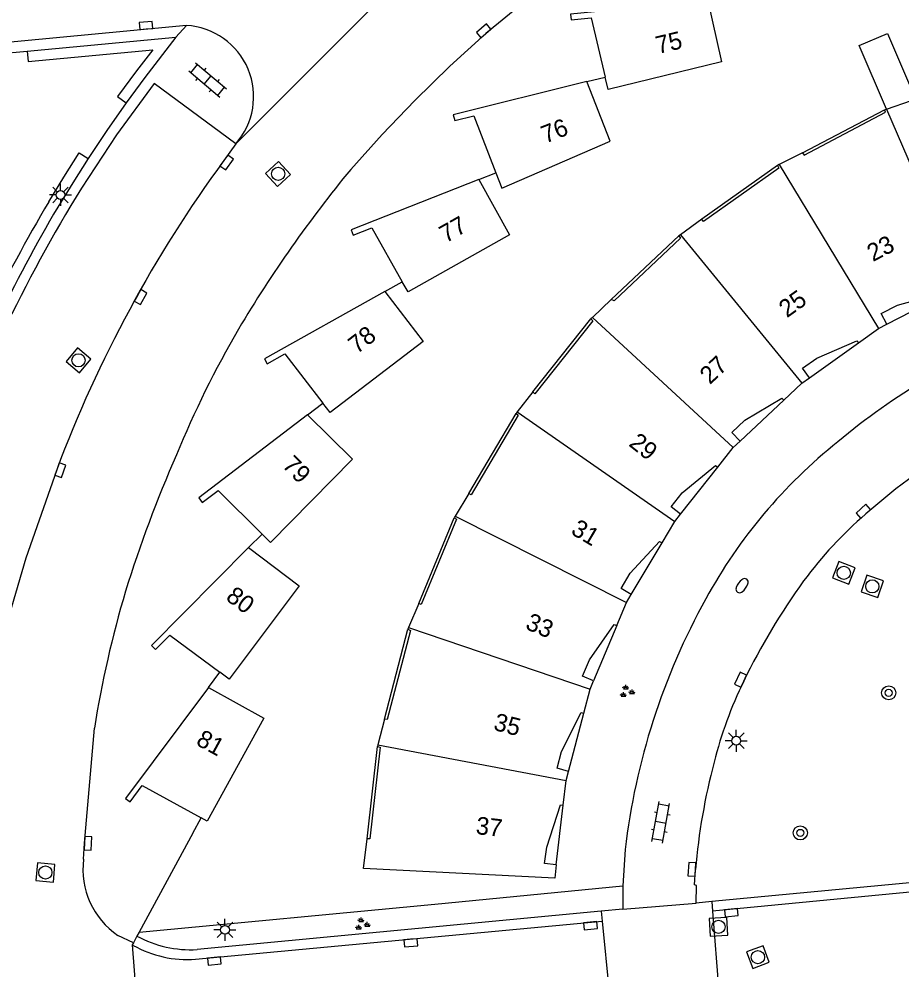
# Model space of a CAD drawing. Extents: x 124000 to 128010, y 398999 to 403000.
# Drawn here: x 126672.8 to 126723, y 400332.2 to 400386.2 of the extents above; entities that cross this region are included whole.
import ezdxf

# ---------------------------------------------------------------- set-up
doc = ezdxf.new("R2010")
doc.units = 0
for name, color, linetype in [('gg-afsc-erfafscheiding', 7, 'Continuous'), ('gg-afsc-hekwerk', 7, 'Continuous'), ('gg-afsc-muur', 7, 'Continuous'), ('gg-anno-huisnummerreeks BGT', 7, 'Continuous'), ('gg-bbg-bijgebouw', 7, 'Continuous'), ('gg-bbg-hoofdgebouw', 7, 'Continuous'), ('gg-bbg-luifel en loopbrug', 7, 'Continuous'), ('gg-bbg-onder overbouw', 7, 'Continuous'), ('gg-bbg-pand overbouw', 7, 'Continuous'), ('gg-bbg-tussenscheiding', 7, 'Continuous'), ('gg-knt-verharding', 7, 'Continuous'), ('gg-knt-verharding nz', 7, 'Continuous'), ('gt-grn-groengrens', 7, 'Continuous'), ('gt-grn-weggrens', 7, 'Continuous'), ('gt-symb-boom', 7, 'Continuous'), ('gt-symb-brandkraan', 7, 'Continuous'), ('gt-symb-groenvak', 7, 'Continuous'), ('gt-symb-klinker verharding', 7, 'Continuous'), ('gt-symb-kolk', 7, 'Continuous'), ('gt-symb-lichtmast', 7, 'Continuous'), ('gt-symb-rioolschacht', 7, 'Continuous')]:
    doc.layers.add(name, color=color, linetype=linetype)

# ---------------------------------------------------------------- blocks, each defined once
blk = doc.blocks.new('gt0-BOOM')
at = {"layer": 'gt-symb-boom'}
for radius in [0.4, 0.2]:
    blk.add_circle((0, 0), radius, dxfattribs=at)
blk = doc.blocks.new('gt0-RS')
at = {"layer": 'gt-symb-rioolschacht'}
blk.add_lwpolyline([(-0.5, -0.5), (0.5, -0.5), (0.5, 0.5), (-0.5, 0.5)], close=True, dxfattribs=at)
blk.add_circle((0, 0), 0.375, dxfattribs=at)
blk = doc.blocks.new('gt0-KOLK')
at = {"layer": 'gt-symb-kolk'}
blk.add_lwpolyline([(0, 0), (0.375, 0), (0.375, 0.4), (-0.375, 0.4), (-0.375, 0), (0, 0)], dxfattribs=at)
blk = doc.blocks.new('gt0-LMAST')
at = {"layer": 'gt-symb-lichtmast'}
for p, q in [((-0.005, 0.246), (-0.005, 0.621)), ((-0.182, 0.173), (-0.447, 0.438)), ((0.172, 0.173), (0.437, 0.438)), ((-0.255, -0.004), (-0.63, -0.004)), ((-0.182, -0.181), (-0.447, -0.446)), ((-0.005, -0.254), (-0.005, -0.629)), ((0.437, -0.446), (0.172, -0.181)), ((0.245, -0.004), (0.62, -0.004))]:
    blk.add_line(p, q, dxfattribs=at)
blk.add_circle((-0.005, -0.004), 0.25, dxfattribs=at)
blk = doc.blocks.new('gt0-BR')
at = {"layer": 'gt-symb-brandkraan'}
for centre, radius, start, end in [((-0.244, 0), 0.206, 107.5669, 252.4331), ((0.599, -2.664), 3, 106.892, 107.5669), ((0, -0.691), 0.938, 73.108, 106.892), ((-0.599, -2.664), 3, 72.4331, 73.108), ((0.244, 0), 0.206, 287.567, 72.4331), ((0.599, 2.664), 3, 252.4331, 253.108), ((0, 0.691), 0.938, 253.108, 286.8921), ((-0.599, 2.664), 3, 286.8921, 287.567)]:
    blk.add_arc(centre, radius, start, end, dxfattribs=at)
blk = doc.blocks.new('gt0-KL1')
at = {"layer": 'gt-symb-klinker verharding'}
for p, q in [((-1.15, 0.3), (1.15, 0.3)), ((-1, -0.3), (-1, 0.3)), ((-0.5, 0.3), (-0.5, 0.45)), ((0, -0.3), (0, 0.3)), ((0.5, 0.3), (0.5, 0.45)), ((1, -0.3), (1, 0.3)), ((-1.15, -0.3), (1.15, -0.3)), ((-0.5, -0.45), (-0.5, -0.3)), ((0.5, -0.45), (0.5, -0.3))]:
    blk.add_line(p, q, dxfattribs=at)
blk = doc.blocks.new('gt0-GRVAK')
at = {"layer": 'gt-symb-groenvak'}
for p, q in [((-0.11, 0.189), (-0.228, 0.24)), ((-0.182, 0.153), (0.088, 0.153)), ((-0.091, 0.211), (-0.156, 0.322)), ((-0.047, 0.214), (-0.047, 0.393)), ((-0.004, 0.211), (0.061, 0.322)), ((0.015, 0.189), (0.133, 0.24)), ((0.262, -0.052), (0.197, 0.059)), ((0.305, -0.049), (0.305, 0.13)), ((0.349, -0.052), (0.414, 0.059)), ((-0.245, -0.228), (-0.363, -0.177)), ((-0.318, -0.264), (-0.047, -0.264)), ((-0.226, -0.206), (-0.291, -0.095)), ((-0.183, -0.203), (-0.183, -0.024)), ((-0.139, -0.206), (-0.074, -0.095)), ((-0.12, -0.228), (-0.002, -0.177)), ((0.243, -0.074), (0.125, -0.023)), ((0.17, -0.11), (0.441, -0.11)), ((0.368, -0.074), (0.486, -0.023))]:
    blk.add_line(p, q, dxfattribs=at)

msp = doc.modelspace()

# ---------------------------------------------------------------- linework, layer by layer
at = {"layer": 'gg-afsc-erfafscheiding'}
msp.add_line((126696.451, 400335.907), (126707.128, 400336.958), dxfattribs=at)
at = {"layer": 'gg-afsc-hekwerk'}
msp.add_line((126682.711, 400339.949), (126683.181, 400340.819), dxfattribs=at)
at = {"layer": 'gg-afsc-muur'}
for p, q in [((126682.711, 400339.949), (126679.67, 400334.317)), ((126679.67, 400334.317), (126696.451, 400335.907))]:
    msp.add_line(p, q, dxfattribs=at)
at = {"layer": 'gg-bbg-bijgebouw'}
for points in [[(126711.969, 400387.242), (126704.173, 400386.476), (126704.204, 400386.158), (126705.332, 400386.272), (126706.135, 400382.904)], [(126711.969, 400387.242), (126712.742, 400383.77), (126706.304, 400382.197), (126706.135, 400382.904)], [(126705.099, 400382.647), (126697.508, 400380.762), (126697.599, 400380.429), (126698.667, 400380.693), (126699.919, 400377.47)], [(126699.919, 400377.47), (126700.258, 400376.597), (126706.418, 400379.254), (126705.099, 400382.647)], [(126698.956, 400377.089), (126691.702, 400374.222), (126691.82, 400373.925), (126692.873, 400374.345), (126694.61, 400371.271)], [(126698.956, 400377.089), (126700.7, 400373.942), (126694.937, 400370.693), (126694.61, 400371.271)], [(126693.619, 400370.716), (126686.787, 400366.894), (126686.943, 400366.615), (126687.934, 400367.173), (126690.101, 400364.368)], [(126693.619, 400370.716), (126695.797, 400367.887), (126690.505, 400363.845), (126690.101, 400364.368)], [(126689.23, 400363.703), (126683.056, 400358.989), (126683.25, 400358.734), (126684.151, 400359.422), (126686.643, 400356.936)], [(126689.23, 400363.703), (126691.787, 400361.194), (126687.115, 400356.465), (126686.643, 400356.936)], [(126685.881, 400356.167), (126680.372, 400350.613), (126680.6, 400350.388), (126681.406, 400351.201), (126684.245, 400349.084)], [(126685.881, 400356.167), (126688.756, 400353.995), (126684.776, 400348.688), (126684.245, 400349.084)], [(126683.595, 400348.214), (126678.897, 400341.923), (126679.153, 400341.731), (126679.838, 400342.649), (126683.181, 400340.819)], [(126683.595, 400348.214), (126686.743, 400346.48), (126683.531, 400340.627), (126683.181, 400340.819)]]:
    msp.add_lwpolyline(points, dxfattribs=at)
at = {"layer": 'gg-bbg-hoofdgebouw'}
for p, q in [((126722.108, 400381.081), (126723.525, 400381.572)), ((126722.004, 400381.045), (126722.108, 400381.081)), ((126717.348, 400378.603), (126716.012, 400377.925)), ((126716.012, 400377.925), (126715.914, 400377.875)), ((126711.619, 400374.824), (126710.413, 400373.937)), ((126710.413, 400373.937), (126710.324, 400373.872)), ((126706.477, 400370.261), (126705.408, 400369.24)), ((126705.408, 400369.24), (126705.328, 400369.164)), ((126720.518, 400367.797), (126721.667, 400368.619)), ((126721.667, 400368.619), (126722.129, 400368.855)), ((126717.314, 400365.504), (126717.743, 400365.808)), ((126716.288, 400364.54), (126717.314, 400365.504)), ((126702.034, 400365.014), (126701.139, 400363.874)), ((126701.139, 400363.874), (126701.071, 400363.787)), ((126713.407, 400361.849), (126713.793, 400362.208)), ((126712.532, 400360.738), (126713.407, 400361.849)), ((126698.384, 400359.25), (126697.614, 400357.956)), ((126697.614, 400357.956), (126697.558, 400357.861)), ((126709.363, 400356.438), (126710.091, 400357.656)), ((126710.091, 400357.656), (126710.416, 400358.076)), ((126707.351, 400353.05), (126707.62, 400353.502)), ((126695.541, 400352.998), (126694.966, 400351.628)), ((126706.804, 400351.749), (126707.351, 400353.05)), ((126694.966, 400351.628), (126694.924, 400351.527)), ((126705.278, 400348.124), (126705.479, 400348.607)), ((126704.919, 400346.755), (126705.278, 400348.124)), ((126693.602, 400346.429), (126693.224, 400344.972)), ((126693.224, 400344.972), (126693.196, 400344.866)), ((126703.922, 400342.942), (126704.059, 400343.452)), ((126703.756, 400341.529), (126703.922, 400342.942))]:
    msp.add_line(p, q, dxfattribs=at)
msp.add_lwpolyline([(126703.356, 400338.146), (126703.272, 400337.379), (126692.415, 400337.929), (126692.608, 400339.624)], dxfattribs=at)
at = {"layer": 'gg-bbg-luifel en loopbrug'}
msp.add_lwpolyline([(126722.108, 400381.081), (126720.567, 400384.687), (126722.171, 400385.372), (126723.759, 400381.656)], dxfattribs=at)
at = {"layer": 'gg-bbg-onder overbouw'}
for points in [[(126717.348, 400378.603), (126717.443, 400378.46), (126722.048, 400380.904), (126722.004, 400381.045)], [(126715.914, 400377.875), (126715.989, 400377.731), (126711.716, 400374.696), (126711.619, 400374.824)], [(126710.324, 400373.872), (126710.419, 400373.743), (126706.651, 400370.182), (126706.477, 400370.261)], [(126722.129, 400368.855), (126721.82, 400369.461), (126722.73, 400369.935), (126725.077, 400370.577), (126725.156, 400370.428)], [(126705.328, 400369.164), (126705.438, 400369.048), (126702.133, 400364.902), (126702.034, 400365.014)], [(126717.743, 400365.808), (126717.35, 400366.363), (126718.157, 400366.938), (126720.42, 400367.924), (126720.518, 400367.797)], [(126713.793, 400362.208), (126713.33, 400362.706), (126714.069, 400363.402), (126716.171, 400364.654), (126716.288, 400364.54)], [(126701.071, 400363.787), (126701.197, 400363.688), (126698.523, 400359.168), (126698.384, 400359.25)], [(126710.416, 400358.076), (126709.878, 400358.492), (126710.505, 400359.278), (126712.4, 400360.837), (126712.532, 400360.738)], [(126697.558, 400357.861), (126697.696, 400357.779), (126695.686, 400352.928), (126695.541, 400352.998)], [(126707.62, 400353.502), (126707.036, 400353.85), (126707.546, 400354.711), (126709.222, 400356.513), (126709.363, 400356.438)], [(126705.479, 400348.607), (126704.851, 400348.868), (126705.24, 400349.792), (126706.654, 400351.805), (126706.804, 400351.749)], [(126694.924, 400351.527), (126695.072, 400351.465), (126693.757, 400346.394), (126693.602, 400346.429)], [(126704.059, 400343.452), (126703.402, 400343.628), (126703.65, 400344.586), (126704.762, 400346.791), (126704.919, 400346.755)], [(126693.196, 400344.866), (126693.351, 400344.826), (126692.764, 400339.623), (126692.608, 400339.624)], [(126703.356, 400338.146), (126702.68, 400338.22), (126702.827, 400339.141), (126703.597, 400341.545), (126703.756, 400341.529)]]:
    msp.add_lwpolyline(points, dxfattribs=at)
at = {"layer": 'gg-bbg-pand overbouw'}
for p, q in [((126717.348, 400378.603), (126722.004, 400381.045)), ((126715.914, 400377.875), (126711.619, 400374.824)), ((126706.477, 400370.261), (126710.324, 400373.872)), ((126722.129, 400368.855), (126725.156, 400370.428)), ((126702.034, 400365.014), (126705.328, 400369.164)), ((126717.743, 400365.808), (126720.518, 400367.797)), ((126713.793, 400362.208), (126716.288, 400364.54)), ((126698.384, 400359.25), (126701.071, 400363.787)), ((126710.416, 400358.076), (126712.532, 400360.738)), ((126695.541, 400352.998), (126697.558, 400357.861)), ((126707.62, 400353.502), (126709.363, 400356.438)), ((126706.804, 400351.749), (126705.479, 400348.607)), ((126693.602, 400346.429), (126694.924, 400351.527)), ((126704.059, 400343.452), (126704.919, 400346.755)), ((126692.608, 400339.624), (126693.196, 400344.866)), ((126703.356, 400338.146), (126703.756, 400341.529))]:
    msp.add_line(p, q, dxfattribs=at)
at = {"layer": 'gg-bbg-tussenscheiding'}
for p, q in [((126722.108, 400381.081), (126726.42, 400371.093)), ((126716.012, 400377.925), (126721.667, 400368.619)), ((126710.413, 400373.937), (126717.314, 400365.504)), ((126705.408, 400369.24), (126713.407, 400361.849)), ((126701.139, 400363.874), (126710.091, 400357.656)), ((126697.614, 400357.956), (126707.351, 400353.05)), ((126694.966, 400351.628), (126705.278, 400348.124)), ((126693.224, 400344.972), (126703.922, 400342.942))]:
    msp.add_line(p, q, dxfattribs=at)
at = {"layer": 'gg-knt-verharding'}
for p, q in [((126673.306, 400384.376), (126681.749, 400385.167)), ((126669.884, 400384.056), (126673.306, 400384.376)), ((126705.099, 400382.647), (126706.135, 400382.904)), ((126698.956, 400377.089), (126699.919, 400377.47)), ((126693.619, 400370.716), (126694.61, 400371.271)), ((126689.23, 400363.703), (126690.101, 400364.368)), ((126685.881, 400356.167), (126686.643, 400356.936)), ((126683.595, 400348.214), (126684.245, 400349.084)), ((126707.265, 400339.009), (126707.128, 400336.958)), ((126737.025, 400338.424), (126712.188, 400336.057)), ((126737.088, 400337.889), (126712.231, 400335.518)), ((126707.128, 400336.958), (126707.145, 400335.636)), ((126712.188, 400336.057), (126711.296, 400335.972)), ((126712.188, 400336.057), (126712.231, 400335.518)), ((126705.911, 400335.518), (126682.951, 400333.332)), ((126707.145, 400335.636), (126705.911, 400335.518)), ((126705.911, 400335.518), (126705.968, 400334.943)), ((126712.231, 400335.518), (126712.63, 400330.472)), ((126682.865, 400332.78), (126705.968, 400334.943)), ((126705.968, 400334.943), (126706.47, 400329.907)), ((126679.534, 400334.096), (126679.333, 400333.713)), ((126679.67, 400334.317), (126679.534, 400334.096)), ((126679.333, 400333.713), (126679.264, 400333.594)), ((126679.264, 400333.594), (126679.32, 400333.57))]:
    msp.add_line(p, q, dxfattribs=at)
for points in [[(126682.344, 400385.832), (126648.392, 400382.612), (126647.481, 400382.436)], [(126681.749, 400385.167), (126679.991, 400382.886), (126678.928, 400381.441)], [(126685.15, 400379.109), (126680.522, 400382.53), (126678.371, 400379.621), (126676.384, 400376.598)], [(126678.928, 400381.441), (126677.826, 400379.868), (126676.761, 400378.27)], [(126676.761, 400378.27), (126675.888, 400376.896), (126675.044, 400375.507)], [(126711.296, 400335.972), (126711.328, 400336.979), (126711.207, 400337.007), (126711.26, 400337.879)]]:
    msp.add_lwpolyline(points, dxfattribs=at)
for centre, radius, start, end in [((126682.119, 400381.791), 4.047, 318.4943, 86.8144), ((126751.203, 400330.586), 87.835, 148.40905, 154.50322), ((126743.044, 400335.085), 79.108, 149.27106, 154.63676), ((126742.288, 400334.946), 35.609, 110.1074, 130.1087), ((126737.803, 400339.053), 29.588, 128.5907, 151.3226), ((126750.106, 400324.616), 44.393, 121.868, 131.0811), ((126736.036, 400340.544), 23.142, 130.7376, 143.6063), ((126748.713, 400331.681), 38.607, 144.1798, 154.0408), ((126745.828, 400334.469), 38.83, 151.0704, 173.2853), ((126735.227, 400338.255), 23.604, 154.0597, 165.9601), ((126746.481, 400334.859), 35.35, 165.0456, 175.0991), ((126682.581, 400339.701), 6.38, 241.469, 273.3242), ((126682.399, 400339.039), 6.276, 240.619, 274.2549)]:
    msp.add_arc(centre, radius, start, end, dxfattribs=at)
at = {"layer": 'gg-knt-verharding nz'}
for p, q in [((126685.15, 400379.109), (126684.473, 400378.163)), ((126679.333, 400333.713), (126678.46, 400334.133))]:
    msp.add_line(p, q, dxfattribs=at)
for points in [[(126712.394, 400394.108), (126710.624, 400393.147), (126708.883, 400392.133), (126706.407, 400390.599), (126703.985, 400388.98), (126701.633, 400387.234), (126699.363, 400385.382), (126697.303, 400383.513), (126695.319, 400381.562), (126693.469, 400379.638), (126691.681, 400377.655)], [(126674.981, 400360.593), (126673.218, 400355.568), (126671.825, 400350.779), (126671.658, 400350.319)], [(126676.505, 400338.463), (126676.552, 400339.377), (126677.119, 400345.901)]]:
    msp.add_lwpolyline(points, dxfattribs=at)
for centre, radius, start, end in [((126743.536, 400334.906), 73.209, 143.78133, 159.45937), ((126747.341, 400331.801), 72.115, 140.51775, 149.33996), ((126734.18, 400340.025), 56.601, 149.7071, 157.7742), ((126747.542, 400332.473), 71.853, 156.22985, 162.82991), ((126736.161, 400336.554), 59.777, 163.34664, 171.00411), ((126681.01, 400337.89), 4.541, 172.7565, 235.842)]:
    msp.add_arc(centre, radius, start, end, dxfattribs=at)
at = {"layer": 'gt-grn-groengrens'}
for points in [[(126673.306, 400384.376), (126673.362, 400383.779), (126680.432, 400384.441), (126679.516, 400383.252), (126678.441, 400381.791), (126678.928, 400381.441)], [(126674.528, 400375.814), (126675.38, 400377.215), (126676.258, 400378.596), (126676.761, 400378.27)]]:
    msp.add_lwpolyline(points, dxfattribs=at)
msp.add_arc((126743.202, 400335.008), 79.883, 149.28119, 154.63526, dxfattribs=at)
at = {"layer": 'gt-grn-weggrens'}
for p, q in [((126698.319, 400392.287), (126685.15, 400379.109)), ((126681.749, 400385.167), (126682.344, 400385.832)), ((126707.145, 400335.636), (126711.296, 400335.972)), ((126679.264, 400333.594), (126679.558, 400329.953))]:
    msp.add_line(p, q, dxfattribs=at)

# ---------------------------------------------------------------- block references
at = {"layer": 'gt-symb-boom'}
for p in [(126722.239, 400347.918), (126717.218, 400339.962)]:
    msp.add_blockref('gt0-BOOM', p, dxfattribs=at)
at = {"layer": 'gt-symb-brandkraan', "rotation": 54.322397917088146}
msp.add_blockref('gt0-BR', (126713.909, 400354.004), dxfattribs=at)
at = {"layer": 'gt-symb-groenvak'}
for p in [(126707.354, 400347.983), (126692.317, 400334.768)]:
    msp.add_blockref('gt0-GRVAK', p, dxfattribs=at)
at = {"layer": 'gt-symb-klinker verharding'}
for p, rotation in [((126683.556, 400382.736), -40.09168080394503), ((126709.295, 400340.557), 79.63367739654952)]:
    msp.add_blockref('gt0-KL1', p, dxfattribs=dict(at, rotation=rotation))
at = {"layer": 'gt-symb-kolk'}
for p, rotation in [((126680.067, 400385.634), 4.992081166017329), ((126699.363, 400385.382), 40.70074480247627), ((126684.473, 400378.163), -125.59763150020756), ((126679.571, 400370.498), -119.46071361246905), ((126674.998, 400360.639), -109.93904791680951), ((126720.934, 400358.079), 42.689957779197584), ((126714.001, 400348.58), 65.35690478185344), ((126676.552, 400339.377), -92.92247266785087), ((126711.26, 400337.879), 86.50230474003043), ((126713.285, 400335.622), -174.60853660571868), ((126705.283, 400334.885), -174.54608111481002), ((126695.077, 400333.915), -174.66555995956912), ((126683.918, 400332.878), -174.66555996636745)]:
    msp.add_blockref('gt0-KOLK', p, dxfattribs=dict(at, rotation=rotation))
at = {"layer": 'gt-symb-lichtmast'}
for p in [(126675.198, 400376.208), (126713.586, 400345.201), (126684.543, 400334.458)]:
    msp.add_blockref('gt0-LMAST', p, dxfattribs=at)
at = {"layer": 'gt-symb-rioolschacht'}
for p, rotation in [((126687.555, 400377.4), 42.60899614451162), ((126676.218, 400366.81), -129.84957142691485), ((126719.685, 400354.731), -21.152645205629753), ((126721.307, 400353.965), -18.906060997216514), ((126674.336, 400337.709), -95.16330681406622), ((126712.575, 400334.622), 3.268852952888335), ((126714.811, 400332.902), -159.62510008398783)]:
    msp.add_blockref('gt0-RS', p, dxfattribs=dict(at, rotation=rotation))

# ---------------------------------------------------------------- texts
at = {"layer": 'gg-anno-huisnummerreeks BGT'}
for s, rotation, p in [('75', 13.4, (126709.137, 400384.209)), ('76', 21.2, (126702.736, 400379.119)), ('77', 29.5, (126697.08, 400373.452)), ('23', 27.5, (126721.34, 400372.388)), ('25', 35.6, (126716.459, 400369.196)), ('78', 37.7, (126692.032, 400367.14)), ('27', 43.1, (126712.083, 400365.4)), ('29', 321.5, (126707.424, 400361.989)), ('79', 315.1, (126687.737, 400360.788)), ('31', 329.3, (126704.129, 400356.979)), ('80', 323.3, (126684.529, 400353.237)), ('33', 337.1, (126701.546, 400351.573)), ('35', 345.4, (126699.74, 400345.823)), ('81', 331.3, (126682.834, 400344.999)), ('37', 353.3, (126698.753, 400339.901))]:
    msp.add_text(s, height=1, rotation=rotation, dxfattribs=at).set_placement(p)

doc.saveas('drawing.dxf')
